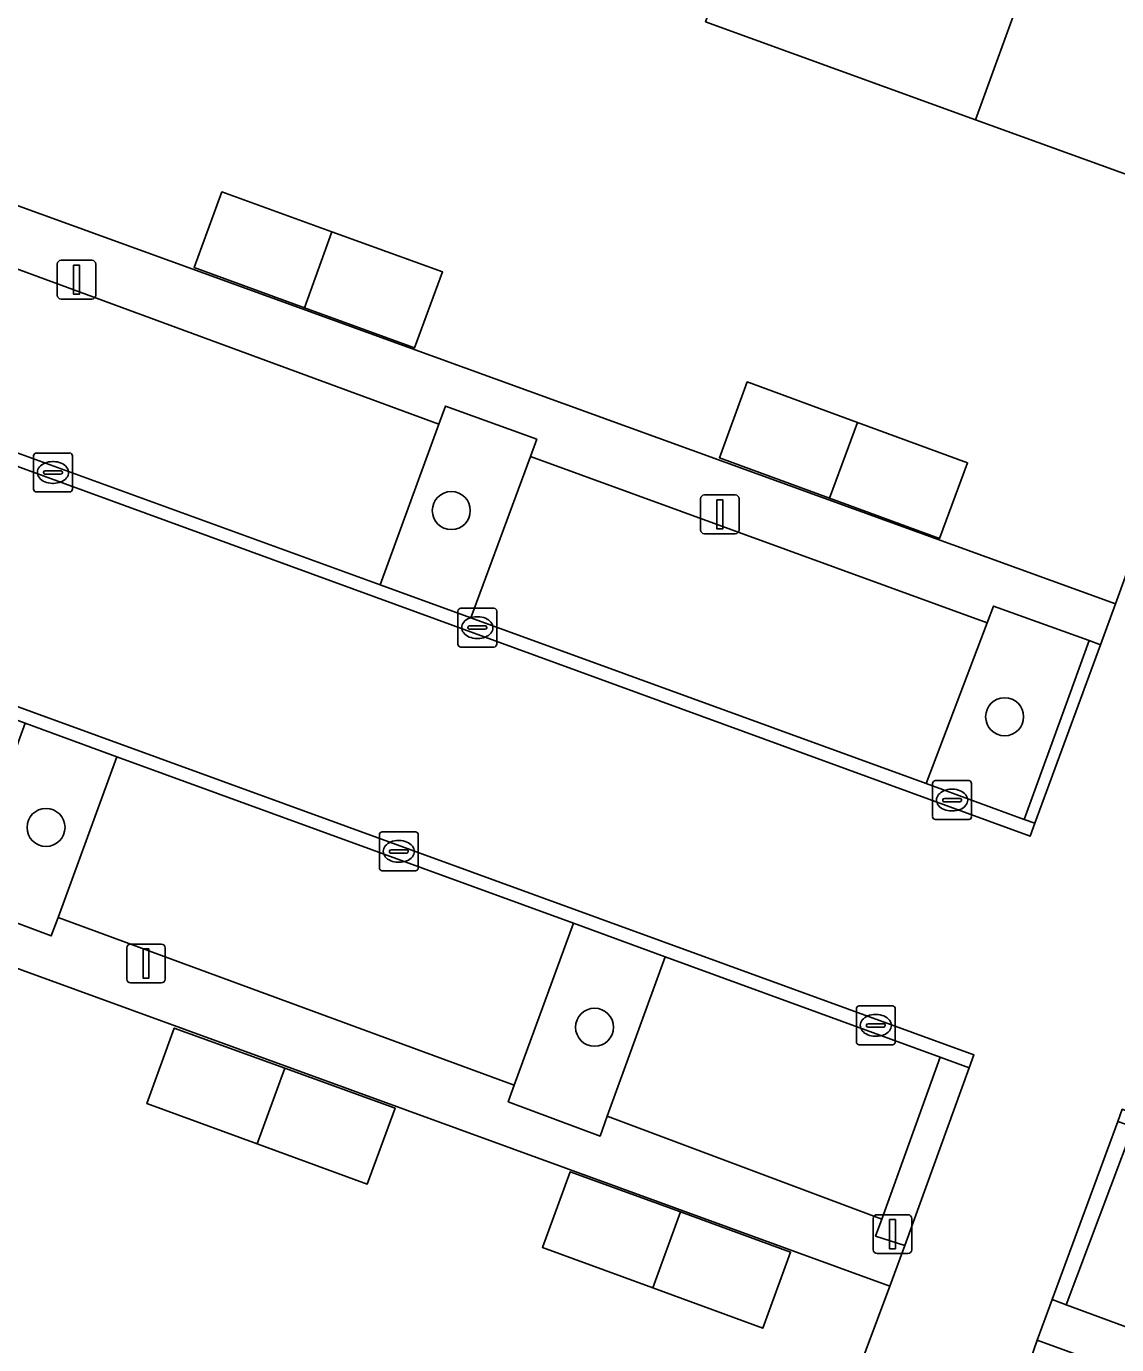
# Model space of a CAD drawing. Extents: x 155275 to 156265, y 382654 to 383635.
# Drawn here: x 155880.78 to 155908.82, y 383462.62 to 383496.52 of the extents above; entities that cross this region are included whole.
import ezdxf

# ---------------------------------------------------------------- set-up
doc = ezdxf.new("R2010")
doc.units = 0
for name, color, linetype in [('IMGEO_Boom', 7, 'Continuous'), ('IMGEO_Erf', 7, 'Continuous'), ('IMGEO_Groenvoorziening', 7, 'Continuous'), ('IMGEO_Haag', 7, 'Continuous'), ('IMGEO_Kolk', 7, 'Continuous'), ('IMGEO_Lichtmast', 7, 'Continuous'), ('IMGEO_Pand', 7, 'Continuous'), ('IMGEO_Parkeervlak_open', 7, 'Continuous'), ('IMGEO_Rijbaan_lokaal_open', 7, 'Continuous'), ('IMGEO_Voetpad_open', 7, 'Continuous')]:
    doc.layers.add(name, color=color, linetype=linetype)

msp = doc.modelspace()

# ---------------------------------------------------------------- linework, layer by layer
at = {"layer": 'IMGEO_Boom'}
for centre in [(155891.706, 383484.064), (155905.939, 383478.763), (155881.281, 383475.917), (155895.39, 383470.779)]:
    msp.add_circle(centre, 0.489, dxfattribs=at)
at = {"layer": 'IMGEO_Erf'}
for points in [[(155871.642, 383502.955), (155869.474, 383494.842), (155868.139, 383489.845), (155873.1, 383488.008), (155873.225, 383488.346), (155873.375, 383488.29), (155874.077, 383490.121), (155876.875, 383489.095), (155876.894, 383489.148), (155877.232, 383489.022), (155876.4, 383486.786), (155876.484, 383486.755), (155876.568, 383486.988), (155878.617, 383492.607), (155908.789, 383481.67), (155911.546, 383489.252), (155912.368, 383491.516), (155912.138, 383491.599), (155905.191, 383494.116), (155898.245, 383496.633)], [(155879.076, 383462.61), (155884.15, 383460.761), (155889.018, 383458.988), (155889.849, 383461.247), (155890.029, 383461.182), (155895.154, 383459.325), (155895.358, 383459.251), (155894.537, 383456.99), (155899.623, 383455.133), (155902.985, 383464.117), (155872.322, 383475.283)]]:
    msp.add_lwpolyline(points, dxfattribs=at)
for points in [[(155885.806, 383492.259), (155888.637, 383491.234), (155891.481, 383490.204), (155890.763, 383488.247), (155887.926, 383489.282), (155885.088, 383490.316)], [(155899.317, 383487.373), (155902.151, 383486.334), (155904.985, 383485.295), (155904.266, 383483.349), (155901.437, 383484.386), (155898.603, 383485.425)], [(155886.71, 383467.78), (155883.875, 383468.816), (155884.581, 383470.758), (155887.422, 383469.728), (155890.258, 383468.7), (155889.544, 383466.744)], [(155894.763, 383467.062), (155897.598, 383466.03), (155900.433, 383464.998), (155899.719, 383463.038), (155896.887, 383464.077), (155894.05, 383465.117)], [(155947.49, 383453.485), (155940.371, 383456.042), (155938.547, 383451.167), (155906.778, 383462.736), (155904.431, 383455.947), (155909.772, 383453.987), (155914.983, 383452.075), (155920.071, 383450.208), (155925.181, 383448.332), (155925.392, 383448.255), (155924.995, 383447.119), (155929.629, 383445.497), (155930.026, 383446.63), (155930.259, 383446.548), (155935.387, 383444.753), (155940.459, 383442.978), (155945.58, 383441.186), (155945.85, 383441.091), (155944.953, 383438.635), (155949.908, 383436.835), (155955.363, 383434.854), (155957.088, 383439.544)]]:
    msp.add_lwpolyline(points, close=True, dxfattribs=at)
at = {"layer": 'IMGEO_Groenvoorziening'}
for points in [[(155893.741, 383485.457), (155893.904, 383485.899), (155891.555, 383486.751), (155891.386, 383486.287), (155889.874, 383482.152), (155892.209, 383481.303)], [(155908.112, 383480.721), (155905.651, 383481.611), (155905.488, 383481.181), (155903.924, 383477.045), (155906.443, 383476.124), (155907.597, 383479.302)], [(155908.402, 383480.616), (155908.112, 383480.721), (155907.597, 383479.302), (155906.443, 383476.124), (155906.718, 383476.024)], [(155883.106, 383477.734), (155880.744, 383478.596), (155879.231, 383474.437), (155879.073, 383474.004), (155881.417, 383473.127), (155881.59, 383473.598)], [(155897.206, 383472.592), (155894.845, 383473.453), (155893.326, 383469.292), (155893.169, 383468.863), (155895.534, 383467.98), (155895.719, 383468.489)], [(155905.029, 383469.739), (155904.28, 383470.012), (155902.779, 383465.848), (155902.621, 383465.41), (155903.368, 383465.17)], [(155909.249, 383468.214), (155908.851, 383468.359), (155907.161, 383463.774), (155907.525, 383463.64)], [(155911.98, 383467.221), (155909.249, 383468.214), (155907.525, 383463.64), (155910.29, 383462.625), (155910.461, 383463.089)]]:
    msp.add_lwpolyline(points, close=True, dxfattribs=at)
at = {"layer": 'IMGEO_Haag'}
for points in [[(155908.402, 383480.616), (155908.112, 383480.721), (155907.597, 383479.302), (155906.443, 383476.124), (155906.718, 383476.024)], [(155909.249, 383468.214), (155908.851, 383468.359), (155907.161, 383463.774), (155907.525, 383463.64)]]:
    msp.add_lwpolyline(points, close=True, dxfattribs=at)
at = {"layer": 'IMGEO_Kolk'}
for p, q in [((155881.035, 383485.545), (155881.887, 383485.545)), ((155880.96, 383484.619), (155880.96, 383485.471)), ((155881.448, 383485.325), (155881.473, 383485.325)), ((155881.961, 383485.471), (155881.961, 383484.619)), ((155881.219, 383485.039), (155881.219, 383485.051)), ((155881.657, 383485.002), (155881.259, 383485.002)), ((155881.262, 383485.088), (155881.66, 383485.088)), ((155881.703, 383485.051), (155881.703, 383485.039)), ((155881.887, 383484.545), (155881.035, 383484.545)), ((155881.471, 383484.765), (155881.446, 383484.765)), ((155891.876, 383480.629), (155891.876, 383481.481)), ((155891.951, 383481.555), (155892.803, 383481.555)), ((155892.877, 383481.481), (155892.877, 383480.629)), ((155892.364, 383481.335), (155892.389, 383481.335)), ((155892.135, 383481.049), (155892.135, 383481.061)), ((155892.573, 383481.012), (155892.175, 383481.012)), ((155892.178, 383481.098), (155892.576, 383481.098)), ((155892.619, 383481.061), (155892.619, 383481.049)), ((155892.803, 383480.555), (155891.951, 383480.555)), ((155892.387, 383480.775), (155892.362, 383480.775)), ((155904.162, 383477.12), (155905.014, 383477.12)), ((155904.087, 383476.194), (155904.087, 383477.046)), ((155904.575, 383476.9), (155904.6, 383476.9)), ((155905.088, 383477.046), (155905.088, 383476.194)), ((155904.346, 383476.614), (155904.346, 383476.626)), ((155904.784, 383476.577), (155904.386, 383476.577)), ((155904.389, 383476.663), (155904.787, 383476.663)), ((155904.83, 383476.626), (155904.83, 383476.614)), ((155905.014, 383476.12), (155904.162, 383476.12)), ((155904.598, 383476.34), (155904.573, 383476.34)), ((155889.855, 383474.875), (155889.855, 383475.727)), ((155889.93, 383475.801), (155890.782, 383475.801)), ((155890.856, 383475.727), (155890.856, 383474.875)), ((155890.343, 383475.581), (155890.368, 383475.581)), ((155890.114, 383475.295), (155890.114, 383475.307)), ((155890.552, 383475.258), (155890.154, 383475.258)), ((155890.157, 383475.344), (155890.555, 383475.344)), ((155890.366, 383475.021), (155890.341, 383475.021)), ((155890.598, 383475.307), (155890.598, 383475.295)), ((155890.782, 383474.801), (155889.93, 383474.801)), ((155902.2, 383471.327), (155903.052, 383471.327)), ((155902.125, 383470.401), (155902.125, 383471.253)), ((155902.613, 383471.107), (155902.638, 383471.107)), ((155903.126, 383471.253), (155903.126, 383470.401)), ((155902.384, 383470.821), (155902.384, 383470.833)), ((155902.822, 383470.784), (155902.424, 383470.784)), ((155902.427, 383470.87), (155902.825, 383470.87)), ((155902.868, 383470.833), (155902.868, 383470.821)), ((155903.052, 383470.327), (155902.2, 383470.327)), ((155902.636, 383470.547), (155902.611, 383470.547))]:
    msp.add_line(p, q, dxfattribs=at)
for points in [[(155881.035, 383485.545), (155881.887, 383485.545)], [(155880.96, 383484.619), (155880.96, 383485.471)], [(155881.961, 383485.471), (155881.961, 383484.619)], [(155881.887, 383484.545), (155881.035, 383484.545)], [(155891.876, 383480.629), (155891.876, 383481.481)], [(155891.951, 383481.555), (155892.803, 383481.555)], [(155892.877, 383481.481), (155892.877, 383480.629)], [(155892.803, 383480.555), (155891.951, 383480.555)], [(155904.162, 383477.12), (155905.014, 383477.12)], [(155904.087, 383476.194), (155904.087, 383477.046)], [(155905.088, 383477.046), (155905.088, 383476.194)], [(155905.014, 383476.12), (155904.162, 383476.12)], [(155889.855, 383474.875), (155889.855, 383475.727)], [(155889.93, 383475.801), (155890.782, 383475.801)], [(155890.856, 383475.727), (155890.856, 383474.875)], [(155890.782, 383474.801), (155889.93, 383474.801)], [(155902.2, 383471.327), (155903.052, 383471.327)], [(155902.125, 383470.401), (155902.125, 383471.253)], [(155903.126, 383471.253), (155903.126, 383470.401)], [(155903.052, 383470.327), (155902.2, 383470.327)]]:
    msp.add_lwpolyline(points, dxfattribs=at)
for centre, radius, start, end in [((155881.037, 383485.469), 0.0765, 91.552, 178.448), ((155881.037, 383485.469), 0.0765, 91.552, 178.448), ((155881.885, 383485.469), 0.0765, 1.552, 88.448), ((155881.885, 383485.469), 0.0765, 1.552, 88.448), ((155881.259, 383485.048), 0.0403, 85.8775, 175.7526), ((155881.256, 383485.038), 0.0366, 178.938, 274.7102), ((155881.66, 383485.045), 0.043, 264.8664, 352.4533), ((155881.664, 383485.05), 0.0386, 1.7309, 96.639), ((155881.037, 383484.621), 0.0765, 181.552, 268.448), ((155881.037, 383484.621), 0.0765, 181.552, 268.448), ((155881.885, 383484.621), 0.0765, 271.552, 358.448), ((155881.885, 383484.621), 0.0765, 271.552, 358.448), ((155891.953, 383481.479), 0.0765, 91.552, 178.448), ((155891.953, 383481.479), 0.0765, 91.552, 178.448), ((155892.801, 383481.479), 0.0765, 1.552, 88.448), ((155892.801, 383481.479), 0.0765, 1.552, 88.448), ((155892.175, 383481.058), 0.0403, 85.8775, 175.7526), ((155892.172, 383481.048), 0.0366, 178.938, 274.7102), ((155892.576, 383481.055), 0.043, 264.8664, 352.4533), ((155892.58, 383481.06), 0.0386, 1.7309, 96.639), ((155891.953, 383480.631), 0.0765, 181.552, 268.448), ((155891.953, 383480.631), 0.0765, 181.552, 268.448), ((155892.801, 383480.631), 0.0765, 271.552, 358.448), ((155892.801, 383480.631), 0.0765, 271.552, 358.448), ((155904.164, 383477.044), 0.0765, 91.552, 178.448), ((155904.164, 383477.044), 0.0765, 91.552, 178.448), ((155905.012, 383477.044), 0.0765, 1.552, 88.448), ((155905.012, 383477.044), 0.0765, 1.552, 88.448), ((155904.386, 383476.623), 0.0403, 85.8775, 175.7526), ((155904.383, 383476.613), 0.0366, 178.938, 274.7102), ((155904.787, 383476.62), 0.043, 264.8664, 352.4533), ((155904.791, 383476.625), 0.0386, 1.7309, 96.639), ((155904.164, 383476.196), 0.0765, 181.552, 268.448), ((155904.164, 383476.196), 0.0765, 181.552, 268.448), ((155905.012, 383476.196), 0.0765, 271.552, 358.448), ((155905.012, 383476.196), 0.0765, 271.552, 358.448), ((155889.932, 383475.725), 0.0765, 91.552, 178.448), ((155889.932, 383475.725), 0.0765, 91.552, 178.448), ((155890.78, 383475.725), 0.0765, 1.552, 88.448), ((155890.78, 383475.725), 0.0765, 1.552, 88.448), ((155890.154, 383475.304), 0.0403, 85.8775, 175.7526), ((155890.151, 383475.294), 0.0366, 178.938, 274.7102), ((155890.555, 383475.301), 0.043, 264.8664, 352.4533), ((155890.559, 383475.306), 0.0386, 1.7309, 96.639), ((155889.932, 383474.877), 0.0765, 181.552, 268.448), ((155889.932, 383474.877), 0.0765, 181.552, 268.448), ((155890.78, 383474.877), 0.0765, 271.552, 358.448), ((155890.78, 383474.877), 0.0765, 271.552, 358.448), ((155902.202, 383471.251), 0.0765, 91.552, 178.448), ((155902.202, 383471.251), 0.0765, 91.552, 178.448), ((155903.05, 383471.251), 0.0765, 1.552, 88.448), ((155903.05, 383471.251), 0.0765, 1.552, 88.448), ((155902.424, 383470.83), 0.0403, 85.8775, 175.7526), ((155902.421, 383470.82), 0.0366, 178.938, 274.7102), ((155902.825, 383470.827), 0.043, 264.8664, 352.4533), ((155902.829, 383470.832), 0.0386, 1.7309, 96.639), ((155902.202, 383470.403), 0.0765, 181.552, 268.448), ((155902.202, 383470.403), 0.0765, 181.552, 268.448), ((155903.05, 383470.403), 0.0765, 271.552, 358.448), ((155903.05, 383470.403), 0.0765, 271.552, 358.448)]:
    msp.add_arc(centre, radius, start, end, dxfattribs=at)
for centre, major_axis, ratio, start_param, end_param in [((155881.447, 383485.045), (-0.387, 0.002), 0.722429, 4.712389, 7.853982), ((155881.472, 383485.045), (-0.39, 0.002), 0.717154, 1.570796, 4.712389), ((155892.363, 383481.055), (-0.387, 0.002), 0.722429, 4.712389, 7.853982), ((155892.388, 383481.055), (-0.39, 0.002), 0.717154, 1.570796, 4.712389), ((155904.574, 383476.62), (-0.387, 0.002), 0.722429, 4.712389, 7.853982), ((155904.599, 383476.62), (-0.39, 0.002), 0.717154, 1.570796, 4.712389), ((155890.342, 383475.301), (-0.387, 0.002), 0.722429, 4.712389, 7.853982), ((155890.367, 383475.301), (-0.39, 0.002), 0.717154, 1.570796, 4.712389), ((155902.612, 383470.827), (-0.387, 0.002), 0.722429, 4.712389, 7.853982), ((155902.637, 383470.827), (-0.39, 0.002), 0.717154, 1.570796, 4.712389)]:
    msp.add_ellipse(centre, major_axis=major_axis, ratio=ratio, start_param=start_param, end_param=end_param, dxfattribs=at)
at = {"layer": 'IMGEO_Lichtmast'}
for p, q in [((155881.57, 383489.603), (155881.57, 383490.403)), ((155881.57, 383490.403), (155881.57, 383489.603)), ((155881.67, 383490.503), (155882.46, 383490.503)), ((155882.46, 383490.503), (155881.67, 383490.503)), ((155882.56, 383490.403), (155882.56, 383489.603)), ((155882.56, 383489.603), (155882.56, 383490.403)), ((155882.46, 383489.503), (155881.67, 383489.503)), ((155881.67, 383489.503), (155882.46, 383489.503)), ((155898.119, 383483.568), (155898.119, 383484.368)), ((155898.119, 383484.368), (155898.119, 383483.568)), ((155898.219, 383484.468), (155899.009, 383484.468)), ((155899.009, 383484.468), (155898.219, 383484.468)), ((155899.109, 383484.368), (155899.109, 383483.568)), ((155899.109, 383483.568), (155899.109, 383484.368)), ((155899.009, 383483.468), (155898.219, 383483.468)), ((155898.219, 383483.468), (155899.009, 383483.468)), ((155883.357, 383472.018), (155883.357, 383472.818)), ((155883.357, 383472.818), (155883.357, 383472.018)), ((155883.457, 383472.918), (155884.247, 383472.918)), ((155884.247, 383472.918), (155883.457, 383472.918)), ((155884.347, 383472.818), (155884.347, 383472.018)), ((155884.347, 383472.018), (155884.347, 383472.818)), ((155884.247, 383471.918), (155883.457, 383471.918)), ((155883.457, 383471.918), (155884.247, 383471.918)), ((155902.661, 383465.959), (155903.451, 383465.959)), ((155903.451, 383465.959), (155902.661, 383465.959)), ((155902.561, 383465.059), (155902.561, 383465.859)), ((155902.561, 383465.859), (155902.561, 383465.059)), ((155903.551, 383465.859), (155903.551, 383465.059)), ((155903.551, 383465.059), (155903.551, 383465.859)), ((155903.451, 383464.959), (155902.661, 383464.959)), ((155902.661, 383464.959), (155903.451, 383464.959))]:
    msp.add_line(p, q, dxfattribs=at)
for points in [[(155881.99, 383490.378), (155882.14, 383490.378), (155882.14, 383489.628), (155881.99, 383489.628), (155881.99, 383490.378)], [(155898.539, 383484.343), (155898.689, 383484.343), (155898.689, 383483.593), (155898.539, 383483.593), (155898.539, 383484.343)], [(155883.777, 383472.793), (155883.927, 383472.793), (155883.927, 383472.043), (155883.777, 383472.043), (155883.777, 383472.793)], [(155902.981, 383465.834), (155903.131, 383465.834), (155903.131, 383465.084), (155902.981, 383465.084), (155902.981, 383465.834)]]:
    msp.add_lwpolyline(points, dxfattribs=at)
for centre, start, end in [((155881.67, 383490.403), 90, 180), ((155881.67, 383490.403), 90, 180), ((155882.46, 383490.403), 0, 90), ((155882.46, 383490.403), 360, 90), ((155881.67, 383489.603), 180, 270), ((155881.67, 383489.603), 180, 270), ((155882.46, 383489.603), 270, 0), ((155882.46, 383489.603), 270, 0), ((155898.219, 383484.368), 90, 180), ((155898.219, 383484.368), 90, 180), ((155899.009, 383484.368), 0, 90), ((155899.009, 383484.368), 360, 90), ((155898.219, 383483.568), 180, 270), ((155898.219, 383483.568), 180, 270), ((155899.009, 383483.568), 270, 0), ((155899.009, 383483.568), 270, 0), ((155883.457, 383472.818), 90, 180), ((155883.457, 383472.818), 90, 180), ((155884.247, 383472.818), 0, 90), ((155884.247, 383472.818), 360, 90), ((155883.457, 383472.018), 180, 270), ((155883.457, 383472.018), 180, 270), ((155884.247, 383472.018), 270, 0), ((155884.247, 383472.018), 270, 0), ((155902.661, 383465.859), 90, 180), ((155902.661, 383465.859), 90, 180), ((155903.451, 383465.859), 0, 90), ((155903.451, 383465.859), 360, 90), ((155902.661, 383465.059), 180, 270), ((155902.661, 383465.059), 180, 270), ((155903.451, 383465.059), 270, 0), ((155903.451, 383465.059), 270, 0)]:
    msp.add_arc(centre, 0.1, start, end, dxfattribs=at)
at = {"layer": 'IMGEO_Pand'}
for points in [[(155908.338, 383502.766), (155901.558, 383505.232), (155901.408, 383505.287), (155898.245, 383496.633), (155905.191, 383494.116)], [(155915.269, 383500.245), (155915.118, 383500.299), (155908.338, 383502.766), (155905.191, 383494.116), (155912.138, 383491.599)], [(155888.637, 383491.234), (155885.806, 383492.259), (155885.088, 383490.316), (155887.926, 383489.282)], [(155888.637, 383491.234), (155887.926, 383489.282), (155890.763, 383488.247), (155891.481, 383490.204)], [(155902.151, 383486.334), (155899.317, 383487.373), (155898.603, 383485.425), (155901.437, 383484.386)], [(155904.985, 383485.295), (155902.151, 383486.334), (155901.437, 383484.386), (155904.266, 383483.349)], [(155887.422, 383469.728), (155884.581, 383470.758), (155883.875, 383468.816), (155886.71, 383467.78)], [(155887.422, 383469.728), (155886.71, 383467.78), (155889.544, 383466.744), (155890.258, 383468.7)], [(155897.598, 383466.03), (155894.763, 383467.062), (155894.05, 383465.117), (155896.887, 383464.077)], [(155900.433, 383464.998), (155897.598, 383466.03), (155896.887, 383464.077), (155899.719, 383463.038)]]:
    msp.add_lwpolyline(points, close=True, dxfattribs=at)
at = {"layer": 'IMGEO_Parkeervlak_open'}
for points in [[(155877.983, 383486.474), (155889.874, 383482.152), (155891.386, 383486.287), (155879.518, 383490.651)], [(155893.741, 383485.457), (155892.209, 383481.303), (155903.924, 383477.045), (155905.488, 383481.181)], [(155883.106, 383477.734), (155881.59, 383473.598), (155893.326, 383469.292), (155894.845, 383473.453)], [(155904.28, 383470.012), (155897.206, 383472.592), (155895.719, 383468.489), (155902.779, 383465.848)]]:
    msp.add_lwpolyline(points, close=True, dxfattribs=at)
at = {"layer": 'IMGEO_Rijbaan_lokaal_open'}
for points in [[(155936.24, 383470.516), (155934.563, 383465.904), (155934.428, 383465.56), (155910.392, 383474.328), (155910.511, 383474.651), (155912.184, 383479.231), (155912.571, 383480.313), (155915.413, 383487.817), (155911.546, 383489.252), (155908.789, 383481.67), (155908.402, 383480.616), (155906.718, 383476.024), (155906.597, 383475.695), (155876.459, 383486.689)], [(155874.503, 383481.222), (155905.15, 383470.07), (155905.029, 383469.739), (155903.368, 383465.17), (155902.985, 383464.117), (155899.623, 383455.133), (155896.465, 383446.519), (155900.438, 383445.057), (155903.6, 383453.681), (155904.431, 383455.947), (155906.778, 383462.736), (155907.161, 383463.774), (155908.851, 383468.359), (155908.966, 383468.672), (155940.77, 383457.099)]]:
    msp.add_lwpolyline(points, dxfattribs=at)
for points in [[(155889.874, 383482.152), (155877.983, 383486.474), (155877.917, 383486.498), (155876.568, 383486.988), (155876.484, 383486.755), (155876.459, 383486.689), (155906.597, 383475.695), (155906.718, 383476.024), (155906.443, 383476.124), (155903.924, 383477.045), (155892.209, 383481.303)], [(155874.503, 383481.222), (155874.39, 383480.913), (155875.939, 383480.348), (155880.744, 383478.596), (155883.106, 383477.734), (155894.845, 383473.453), (155897.206, 383472.592), (155904.28, 383470.012), (155905.029, 383469.739), (155905.15, 383470.07)]]:
    msp.add_lwpolyline(points, close=True, dxfattribs=at)
at = {"layer": 'IMGEO_Voetpad_open'}
for points in [[(155878.617, 383492.607), (155876.568, 383486.988), (155877.917, 383486.498), (155877.983, 383486.474), (155879.518, 383490.651), (155891.386, 383486.287), (155891.555, 383486.751), (155893.904, 383485.899), (155893.741, 383485.457), (155905.488, 383481.181), (155905.651, 383481.611), (155908.112, 383480.721), (155908.402, 383480.616), (155908.789, 383481.67)], [(155881.59, 383473.598), (155881.417, 383473.127), (155879.073, 383474.004), (155879.231, 383474.437), (155874.416, 383476.183), (155875.939, 383480.348), (155874.39, 383480.913), (155872.322, 383475.283), (155902.985, 383464.117), (155903.368, 383465.17), (155902.621, 383465.41), (155902.779, 383465.848), (155895.719, 383468.489), (155895.534, 383467.98), (155893.169, 383468.863), (155893.326, 383469.292)], [(155910.461, 383463.089), (155910.29, 383462.625), (155907.525, 383463.64), (155907.161, 383463.774), (155906.778, 383462.736), (155938.547, 383451.167), (155940.371, 383456.042), (155940.651, 383456.789), (155937.939, 383457.775), (155936.429, 383453.599), (155926.884, 383457.086), (155926.728, 383456.663), (155924.372, 383457.503), (155924.535, 383457.945)]]:
    msp.add_lwpolyline(points, close=True, dxfattribs=at)

doc.saveas('drawing.dxf')
